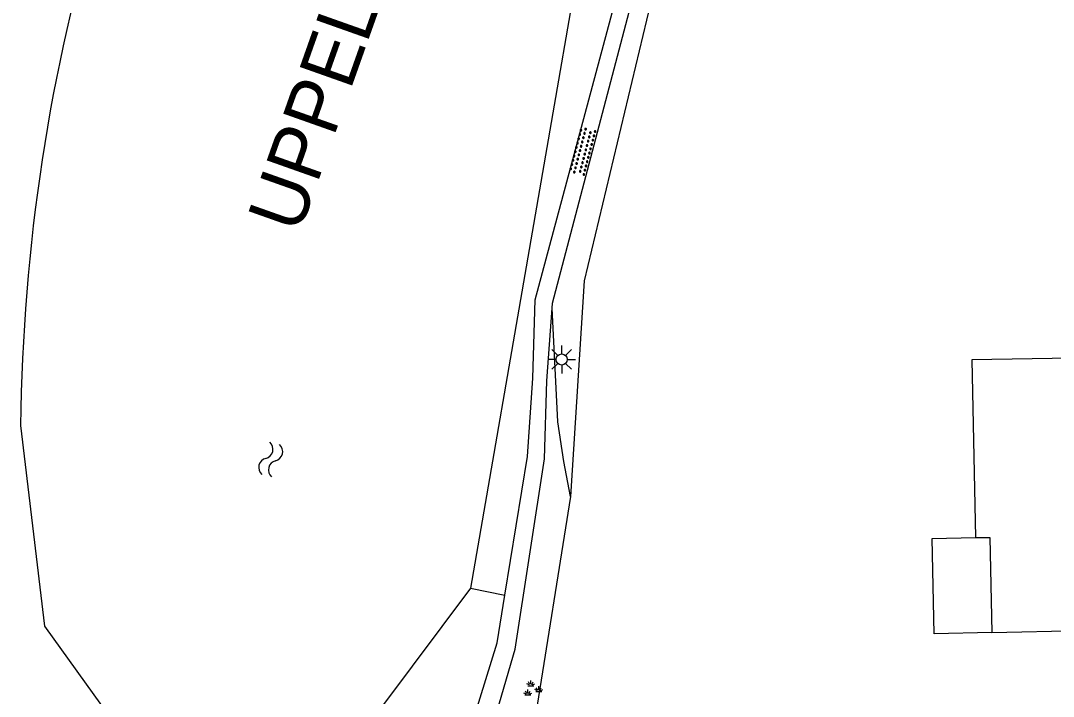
# Model space of a CAD drawing. Extents: x 126000 to 131009, y 393000 to 395500.
# Drawn here: x 130738.67 to 130785.15, y 395221.03 to 395251.44 of the extents above; entities that cross this region are included whole.
import ezdxf

# ---------------------------------------------------------------- set-up
doc = ezdxf.new("R2010")
doc.units = 0
for name, color, linetype in [('gg-afsc-erfafscheiding', 7, 'Continuous'), ('gg-anno-naam water', 7, 'Continuous'), ('gg-bbg-gedigitaliseerde bebouwing', 7, 'Continuous'), ('gg-bbg-hoofdgebouw', 7, 'Continuous'), ('gg-bbg-luifel en loopbrug', 7, 'Continuous'), ('gg-knt-onverhard', 7, 'Continuous'), ('gg-kntw-beschoeiing', 7, 'Continuous'), ('gt-grn-groengrens', 7, 'Continuous'), ('gt-symb-groenvak', 7, 'Continuous'), ('gt-symb-lichtmast', 7, 'Continuous'), ('gt-symb-overige verharding', 7, 'Continuous'), ('gt-symb-watersymbool', 7, 'Continuous')]:
    doc.layers.add(name, color=color, linetype=linetype)

# ---------------------------------------------------------------- blocks, each defined once
blk = doc.blocks.new('gt0-LMAST')
at = {"layer": 'gt-symb-lichtmast'}
for p, q in [((-0.005, 0.246), (-0.005, 0.621)), ((-0.182, 0.173), (-0.447, 0.438)), ((0.172, 0.173), (0.437, 0.438)), ((-0.255, -0.004), (-0.63, -0.004)), ((-0.182, -0.181), (-0.447, -0.446)), ((-0.005, -0.254), (-0.005, -0.629)), ((0.437, -0.446), (0.172, -0.181)), ((0.245, -0.004), (0.62, -0.004))]:
    blk.add_line(p, q, dxfattribs=at)
blk.add_circle((-0.005, -0.004), 0.25, dxfattribs=at)
blk = doc.blocks.new('gt0-OVH')
at = {"layer": 'gt-symb-overige verharding'}
for points in [[(-0.972, 0.298), (-0.967, 0.308), (-0.965, 0.319), (-0.966, 0.33), (-0.971, 0.34), (-0.978, 0.348), (-0.988, 0.353), (-0.999, 0.355), (-1.01, 0.354), (-1.02, 0.349), (-1.028, 0.342), (-1.033, 0.332), (-1.035, 0.321), (-1.034, 0.31), (-1.029, 0.3), (-1.022, 0.292), (-1.012, 0.287), (-1.001, 0.285), (-0.99, 0.286), (-0.98, 0.291)], [(-0.872, 0.106), (-0.867, 0.116), (-0.865, 0.126), (-0.866, 0.137), (-0.871, 0.147), (-0.878, 0.156), (-0.888, 0.161), (-0.899, 0.163), (-0.91, 0.162), (-0.92, 0.157), (-0.928, 0.15), (-0.933, 0.14), (-0.935, 0.129), (-0.934, 0.118), (-0.929, 0.108), (-0.922, 0.1), (-0.912, 0.095), (-0.901, 0.092), (-0.89, 0.094), (-0.88, 0.098)], [(-0.772, 0.298), (-0.767, 0.308), (-0.765, 0.319), (-0.766, 0.33), (-0.771, 0.34), (-0.778, 0.348), (-0.788, 0.353), (-0.799, 0.355), (-0.81, 0.354), (-0.82, 0.349), (-0.828, 0.342), (-0.833, 0.332), (-0.835, 0.321), (-0.834, 0.31), (-0.829, 0.3), (-0.822, 0.292), (-0.812, 0.287), (-0.801, 0.285), (-0.79, 0.286), (-0.78, 0.291)], [(-0.672, 0.106), (-0.667, 0.116), (-0.665, 0.126), (-0.666, 0.137), (-0.671, 0.147), (-0.678, 0.156), (-0.688, 0.161), (-0.699, 0.163), (-0.71, 0.162), (-0.72, 0.157), (-0.728, 0.15), (-0.733, 0.14), (-0.735, 0.129), (-0.734, 0.118), (-0.729, 0.108), (-0.722, 0.1), (-0.712, 0.095), (-0.701, 0.092), (-0.69, 0.094), (-0.68, 0.098)], [(-0.572, 0.298), (-0.567, 0.308), (-0.565, 0.319), (-0.566, 0.33), (-0.571, 0.34), (-0.578, 0.348), (-0.588, 0.353), (-0.599, 0.355), (-0.61, 0.354), (-0.62, 0.349), (-0.628, 0.342), (-0.633, 0.332), (-0.635, 0.321), (-0.634, 0.31), (-0.629, 0.3), (-0.622, 0.292), (-0.612, 0.287), (-0.601, 0.285), (-0.59, 0.286), (-0.58, 0.291)], [(-0.472, 0.106), (-0.467, 0.116), (-0.465, 0.126), (-0.466, 0.137), (-0.471, 0.147), (-0.478, 0.156), (-0.488, 0.161), (-0.499, 0.163), (-0.51, 0.162), (-0.52, 0.157), (-0.528, 0.15), (-0.533, 0.14), (-0.535, 0.129), (-0.534, 0.118), (-0.529, 0.108), (-0.522, 0.1), (-0.512, 0.095), (-0.501, 0.092), (-0.49, 0.094), (-0.48, 0.098)], [(-0.372, 0.298), (-0.367, 0.308), (-0.365, 0.319), (-0.366, 0.33), (-0.371, 0.34), (-0.378, 0.348), (-0.388, 0.353), (-0.399, 0.355), (-0.41, 0.354), (-0.42, 0.349), (-0.428, 0.342), (-0.433, 0.332), (-0.435, 0.321), (-0.434, 0.31), (-0.429, 0.3), (-0.422, 0.292), (-0.412, 0.287), (-0.401, 0.285), (-0.39, 0.286), (-0.38, 0.291)], [(-0.272, 0.106), (-0.267, 0.116), (-0.265, 0.126), (-0.266, 0.137), (-0.271, 0.147), (-0.278, 0.156), (-0.288, 0.161), (-0.299, 0.163), (-0.31, 0.162), (-0.32, 0.157), (-0.328, 0.15), (-0.333, 0.14), (-0.335, 0.129), (-0.334, 0.118), (-0.329, 0.108), (-0.322, 0.1), (-0.312, 0.095), (-0.301, 0.092), (-0.29, 0.094), (-0.28, 0.098)], [(-0.172, 0.298), (-0.167, 0.308), (-0.165, 0.319), (-0.166, 0.33), (-0.171, 0.34), (-0.178, 0.348), (-0.188, 0.353), (-0.199, 0.355), (-0.21, 0.354), (-0.22, 0.349), (-0.228, 0.342), (-0.233, 0.332), (-0.235, 0.321), (-0.234, 0.31), (-0.229, 0.3), (-0.222, 0.292), (-0.212, 0.287), (-0.201, 0.285), (-0.19, 0.286), (-0.18, 0.291)], [(-0.072, 0.106), (-0.067, 0.116), (-0.065, 0.126), (-0.066, 0.137), (-0.071, 0.147), (-0.078, 0.156), (-0.088, 0.161), (-0.099, 0.163), (-0.11, 0.162), (-0.12, 0.157), (-0.128, 0.15), (-0.133, 0.14), (-0.135, 0.129), (-0.134, 0.118), (-0.129, 0.108), (-0.122, 0.1), (-0.112, 0.095), (-0.101, 0.092), (-0.09, 0.094), (-0.08, 0.098)], [(0.028, 0.298), (0.033, 0.308), (0.035, 0.319), (0.034, 0.33), (0.029, 0.34), (0.022, 0.348), (0.012, 0.353), (0.001, 0.355), (-0.01, 0.354), (-0.02, 0.349), (-0.028, 0.342), (-0.033, 0.332), (-0.035, 0.321), (-0.034, 0.31), (-0.029, 0.3), (-0.022, 0.292), (-0.012, 0.287), (-0.001, 0.285), (0.01, 0.286), (0.02, 0.291)], [(0.128, 0.106), (0.133, 0.116), (0.135, 0.126), (0.134, 0.137), (0.129, 0.147), (0.122, 0.156), (0.112, 0.161), (0.101, 0.163), (0.09, 0.162), (0.08, 0.157), (0.072, 0.15), (0.067, 0.14), (0.065, 0.129), (0.066, 0.118), (0.071, 0.108), (0.078, 0.1), (0.088, 0.095), (0.099, 0.092), (0.11, 0.094), (0.12, 0.098)], [(0.228, 0.298), (0.233, 0.308), (0.235, 0.319), (0.234, 0.33), (0.229, 0.34), (0.222, 0.348), (0.212, 0.353), (0.201, 0.355), (0.19, 0.354), (0.18, 0.349), (0.172, 0.342), (0.167, 0.332), (0.165, 0.321), (0.166, 0.31), (0.171, 0.3), (0.178, 0.292), (0.188, 0.287), (0.199, 0.285), (0.21, 0.286), (0.22, 0.291)], [(0.328, 0.106), (0.333, 0.116), (0.335, 0.126), (0.334, 0.137), (0.329, 0.147), (0.322, 0.156), (0.312, 0.161), (0.301, 0.163), (0.29, 0.162), (0.28, 0.157), (0.272, 0.15), (0.267, 0.14), (0.265, 0.129), (0.266, 0.118), (0.271, 0.108), (0.278, 0.1), (0.288, 0.095), (0.299, 0.092), (0.31, 0.094), (0.32, 0.098)], [(0.428, 0.298), (0.433, 0.308), (0.435, 0.319), (0.434, 0.33), (0.429, 0.34), (0.422, 0.348), (0.412, 0.353), (0.401, 0.355), (0.39, 0.354), (0.38, 0.349), (0.372, 0.342), (0.367, 0.332), (0.365, 0.321), (0.366, 0.31), (0.371, 0.3), (0.378, 0.292), (0.388, 0.287), (0.399, 0.285), (0.41, 0.286), (0.42, 0.291)], [(0.528, 0.106), (0.533, 0.116), (0.535, 0.126), (0.534, 0.137), (0.529, 0.147), (0.522, 0.156), (0.512, 0.161), (0.501, 0.163), (0.49, 0.162), (0.48, 0.157), (0.472, 0.15), (0.467, 0.14), (0.465, 0.129), (0.466, 0.118), (0.471, 0.108), (0.478, 0.1), (0.488, 0.095), (0.499, 0.092), (0.51, 0.094), (0.52, 0.098)], [(0.628, 0.298), (0.633, 0.308), (0.635, 0.319), (0.634, 0.33), (0.629, 0.34), (0.622, 0.348), (0.612, 0.353), (0.601, 0.355), (0.59, 0.354), (0.58, 0.349), (0.572, 0.342), (0.567, 0.332), (0.565, 0.321), (0.566, 0.31), (0.571, 0.3), (0.578, 0.292), (0.588, 0.287), (0.599, 0.285), (0.61, 0.286), (0.62, 0.291)], [(0.728, 0.106), (0.733, 0.116), (0.735, 0.126), (0.734, 0.137), (0.729, 0.147), (0.722, 0.156), (0.712, 0.161), (0.701, 0.163), (0.69, 0.162), (0.68, 0.157), (0.672, 0.15), (0.667, 0.14), (0.665, 0.129), (0.666, 0.118), (0.671, 0.108), (0.678, 0.1), (0.688, 0.095), (0.699, 0.092), (0.71, 0.094), (0.72, 0.098)], [(0.828, 0.298), (0.833, 0.308), (0.835, 0.319), (0.834, 0.33), (0.829, 0.34), (0.822, 0.348), (0.812, 0.353), (0.801, 0.355), (0.79, 0.354), (0.78, 0.349), (0.772, 0.342), (0.767, 0.332), (0.765, 0.321), (0.766, 0.31), (0.771, 0.3), (0.778, 0.292), (0.788, 0.287), (0.799, 0.285), (0.81, 0.286), (0.82, 0.291)], [(0.928, 0.106), (0.933, 0.116), (0.935, 0.126), (0.934, 0.137), (0.929, 0.147), (0.922, 0.156), (0.912, 0.161), (0.901, 0.163), (0.89, 0.162), (0.88, 0.157), (0.872, 0.15), (0.867, 0.14), (0.865, 0.129), (0.866, 0.118), (0.871, 0.108), (0.878, 0.1), (0.888, 0.095), (0.899, 0.092), (0.91, 0.094), (0.92, 0.098)], [(1.028, 0.298), (1.033, 0.308), (1.035, 0.319), (1.034, 0.33), (1.029, 0.34), (1.022, 0.348), (1.012, 0.353), (1.001, 0.355), (0.99, 0.354), (0.98, 0.349), (0.972, 0.342), (0.967, 0.332), (0.965, 0.321), (0.966, 0.31), (0.971, 0.3), (0.978, 0.292), (0.988, 0.287), (0.999, 0.285), (1.01, 0.286), (1.02, 0.291)], [(-0.972, -0.142), (-0.967, -0.132), (-0.965, -0.121), (-0.966, -0.11), (-0.971, -0.1), (-0.978, -0.092), (-0.988, -0.087), (-0.999, -0.085), (-1.01, -0.086), (-1.02, -0.091), (-1.028, -0.098), (-1.033, -0.108), (-1.035, -0.119), (-1.034, -0.13), (-1.029, -0.14), (-1.022, -0.148), (-1.012, -0.153), (-1.001, -0.155), (-0.99, -0.154), (-0.98, -0.149)], [(-0.872, -0.334), (-0.867, -0.324), (-0.865, -0.314), (-0.866, -0.303), (-0.871, -0.293), (-0.878, -0.284), (-0.888, -0.279), (-0.899, -0.277), (-0.91, -0.278), (-0.92, -0.283), (-0.928, -0.29), (-0.933, -0.3), (-0.935, -0.311), (-0.934, -0.322), (-0.929, -0.332), (-0.922, -0.34), (-0.912, -0.345), (-0.901, -0.348), (-0.89, -0.346), (-0.88, -0.342)], [(-0.772, -0.142), (-0.767, -0.132), (-0.765, -0.121), (-0.766, -0.11), (-0.771, -0.1), (-0.778, -0.092), (-0.788, -0.087), (-0.799, -0.085), (-0.81, -0.086), (-0.82, -0.091), (-0.828, -0.098), (-0.833, -0.108), (-0.835, -0.119), (-0.834, -0.13), (-0.829, -0.14), (-0.822, -0.148), (-0.812, -0.153), (-0.801, -0.155), (-0.79, -0.154), (-0.78, -0.149)], [(-0.672, -0.334), (-0.667, -0.324), (-0.665, -0.314), (-0.666, -0.303), (-0.671, -0.293), (-0.678, -0.284), (-0.688, -0.279), (-0.699, -0.277), (-0.71, -0.278), (-0.72, -0.283), (-0.728, -0.29), (-0.733, -0.3), (-0.735, -0.311), (-0.734, -0.322), (-0.729, -0.332), (-0.722, -0.34), (-0.712, -0.345), (-0.701, -0.348), (-0.69, -0.346), (-0.68, -0.342)], [(-0.572, -0.142), (-0.567, -0.132), (-0.565, -0.121), (-0.566, -0.11), (-0.571, -0.1), (-0.578, -0.092), (-0.588, -0.087), (-0.599, -0.085), (-0.61, -0.086), (-0.62, -0.091), (-0.628, -0.098), (-0.633, -0.108), (-0.635, -0.119), (-0.634, -0.13), (-0.629, -0.14), (-0.622, -0.148), (-0.612, -0.153), (-0.601, -0.155), (-0.59, -0.154), (-0.58, -0.149)], [(-0.472, -0.334), (-0.467, -0.324), (-0.465, -0.314), (-0.466, -0.303), (-0.471, -0.293), (-0.478, -0.284), (-0.488, -0.279), (-0.499, -0.277), (-0.51, -0.278), (-0.52, -0.283), (-0.528, -0.29), (-0.533, -0.3), (-0.535, -0.311), (-0.534, -0.322), (-0.529, -0.332), (-0.522, -0.34), (-0.512, -0.345), (-0.501, -0.348), (-0.49, -0.346), (-0.48, -0.342)], [(-0.372, -0.142), (-0.367, -0.132), (-0.365, -0.121), (-0.366, -0.11), (-0.371, -0.1), (-0.378, -0.092), (-0.388, -0.087), (-0.399, -0.085), (-0.41, -0.086), (-0.42, -0.091), (-0.428, -0.098), (-0.433, -0.108), (-0.435, -0.119), (-0.434, -0.13), (-0.429, -0.14), (-0.422, -0.148), (-0.412, -0.153), (-0.401, -0.155), (-0.39, -0.154), (-0.38, -0.149)], [(-0.272, -0.334), (-0.267, -0.324), (-0.265, -0.314), (-0.266, -0.303), (-0.271, -0.293), (-0.278, -0.284), (-0.288, -0.279), (-0.299, -0.277), (-0.31, -0.278), (-0.32, -0.283), (-0.328, -0.29), (-0.333, -0.3), (-0.335, -0.311), (-0.334, -0.322), (-0.329, -0.332), (-0.322, -0.34), (-0.312, -0.345), (-0.301, -0.348), (-0.29, -0.346), (-0.28, -0.342)], [(-0.172, -0.142), (-0.167, -0.132), (-0.165, -0.121), (-0.166, -0.11), (-0.171, -0.1), (-0.178, -0.092), (-0.188, -0.087), (-0.199, -0.085), (-0.21, -0.086), (-0.22, -0.091), (-0.228, -0.098), (-0.233, -0.108), (-0.235, -0.119), (-0.234, -0.13), (-0.229, -0.14), (-0.222, -0.148), (-0.212, -0.153), (-0.201, -0.155), (-0.19, -0.154), (-0.18, -0.149)], [(-0.072, -0.334), (-0.067, -0.324), (-0.065, -0.314), (-0.066, -0.303), (-0.071, -0.293), (-0.078, -0.284), (-0.088, -0.279), (-0.099, -0.277), (-0.11, -0.278), (-0.12, -0.283), (-0.128, -0.29), (-0.133, -0.3), (-0.135, -0.311), (-0.134, -0.322), (-0.129, -0.332), (-0.122, -0.34), (-0.112, -0.345), (-0.101, -0.348), (-0.09, -0.346), (-0.08, -0.342)], [(0.028, -0.142), (0.033, -0.132), (0.035, -0.121), (0.034, -0.11), (0.029, -0.1), (0.022, -0.092), (0.012, -0.087), (0.001, -0.085), (-0.01, -0.086), (-0.02, -0.091), (-0.028, -0.098), (-0.033, -0.108), (-0.035, -0.119), (-0.034, -0.13), (-0.029, -0.14), (-0.022, -0.148), (-0.012, -0.153), (-0.001, -0.155), (0.01, -0.154), (0.02, -0.149)], [(0.128, -0.334), (0.133, -0.324), (0.135, -0.314), (0.134, -0.303), (0.129, -0.293), (0.122, -0.284), (0.112, -0.279), (0.101, -0.277), (0.09, -0.278), (0.08, -0.283), (0.072, -0.29), (0.067, -0.3), (0.065, -0.311), (0.066, -0.322), (0.071, -0.332), (0.078, -0.34), (0.088, -0.345), (0.099, -0.348), (0.11, -0.346), (0.12, -0.342)], [(0.228, -0.142), (0.233, -0.132), (0.235, -0.121), (0.234, -0.11), (0.229, -0.1), (0.222, -0.092), (0.212, -0.087), (0.201, -0.085), (0.19, -0.086), (0.18, -0.091), (0.172, -0.098), (0.167, -0.108), (0.165, -0.119), (0.166, -0.13), (0.171, -0.14), (0.178, -0.148), (0.188, -0.153), (0.199, -0.155), (0.21, -0.154), (0.22, -0.149)], [(0.328, -0.334), (0.333, -0.324), (0.335, -0.314), (0.334, -0.303), (0.329, -0.293), (0.322, -0.284), (0.312, -0.279), (0.301, -0.277), (0.29, -0.278), (0.28, -0.283), (0.272, -0.29), (0.267, -0.3), (0.265, -0.311), (0.266, -0.322), (0.271, -0.332), (0.278, -0.34), (0.288, -0.345), (0.299, -0.348), (0.31, -0.346), (0.32, -0.342)], [(0.428, -0.142), (0.433, -0.132), (0.435, -0.121), (0.434, -0.11), (0.429, -0.1), (0.422, -0.092), (0.412, -0.087), (0.401, -0.085), (0.39, -0.086), (0.38, -0.091), (0.372, -0.098), (0.367, -0.108), (0.365, -0.119), (0.366, -0.13), (0.371, -0.14), (0.378, -0.148), (0.388, -0.153), (0.399, -0.155), (0.41, -0.154), (0.42, -0.149)], [(0.528, -0.334), (0.533, -0.324), (0.535, -0.314), (0.534, -0.303), (0.529, -0.293), (0.522, -0.284), (0.512, -0.279), (0.501, -0.277), (0.49, -0.278), (0.48, -0.283), (0.472, -0.29), (0.467, -0.3), (0.465, -0.311), (0.466, -0.322), (0.471, -0.332), (0.478, -0.34), (0.488, -0.345), (0.499, -0.348), (0.51, -0.346), (0.52, -0.342)], [(0.628, -0.142), (0.633, -0.132), (0.635, -0.121), (0.634, -0.11), (0.629, -0.1), (0.622, -0.092), (0.612, -0.087), (0.601, -0.085), (0.59, -0.086), (0.58, -0.091), (0.572, -0.098), (0.567, -0.108), (0.565, -0.119), (0.566, -0.13), (0.571, -0.14), (0.578, -0.148), (0.588, -0.153), (0.599, -0.155), (0.61, -0.154), (0.62, -0.149)], [(0.728, -0.334), (0.733, -0.324), (0.735, -0.314), (0.734, -0.303), (0.729, -0.293), (0.722, -0.284), (0.712, -0.279), (0.701, -0.277), (0.69, -0.278), (0.68, -0.283), (0.672, -0.29), (0.667, -0.3), (0.665, -0.311), (0.666, -0.322), (0.671, -0.332), (0.678, -0.34), (0.688, -0.345), (0.699, -0.348), (0.71, -0.346), (0.72, -0.342)], [(0.828, -0.142), (0.833, -0.132), (0.835, -0.121), (0.834, -0.11), (0.829, -0.1), (0.822, -0.092), (0.812, -0.087), (0.801, -0.085), (0.79, -0.086), (0.78, -0.091), (0.772, -0.098), (0.767, -0.108), (0.765, -0.119), (0.766, -0.13), (0.771, -0.14), (0.778, -0.148), (0.788, -0.153), (0.799, -0.155), (0.81, -0.154), (0.82, -0.149)], [(0.928, -0.334), (0.933, -0.324), (0.935, -0.314), (0.934, -0.303), (0.929, -0.293), (0.922, -0.284), (0.912, -0.279), (0.901, -0.277), (0.89, -0.278), (0.88, -0.283), (0.872, -0.29), (0.867, -0.3), (0.865, -0.311), (0.866, -0.322), (0.871, -0.332), (0.878, -0.34), (0.888, -0.345), (0.899, -0.348), (0.91, -0.346), (0.92, -0.342)], [(1.028, -0.142), (1.033, -0.132), (1.035, -0.121), (1.034, -0.11), (1.029, -0.1), (1.022, -0.092), (1.012, -0.087), (1.001, -0.085), (0.99, -0.086), (0.98, -0.091), (0.972, -0.098), (0.967, -0.108), (0.965, -0.119), (0.966, -0.13), (0.971, -0.14), (0.978, -0.148), (0.988, -0.153), (0.999, -0.155), (1.01, -0.154), (1.02, -0.149)]]:
    blk.add_lwpolyline(points, close=True, dxfattribs=at)
blk = doc.blocks.new('gt0-GRVAK')
at = {"layer": 'gt-symb-groenvak'}
for p, q in [((-0.11, 0.189), (-0.228, 0.24)), ((-0.182, 0.153), (0.088, 0.153)), ((-0.091, 0.211), (-0.156, 0.322)), ((-0.047, 0.214), (-0.047, 0.393)), ((-0.004, 0.211), (0.061, 0.322)), ((0.015, 0.189), (0.133, 0.24)), ((0.262, -0.052), (0.197, 0.059)), ((0.305, -0.049), (0.305, 0.13)), ((0.349, -0.052), (0.414, 0.059)), ((-0.245, -0.228), (-0.363, -0.177)), ((-0.318, -0.264), (-0.047, -0.264)), ((-0.226, -0.206), (-0.291, -0.095)), ((-0.183, -0.203), (-0.183, -0.024)), ((-0.139, -0.206), (-0.074, -0.095)), ((-0.12, -0.228), (-0.002, -0.177)), ((0.243, -0.074), (0.125, -0.023)), ((0.17, -0.11), (0.441, -0.11)), ((0.368, -0.074), (0.486, -0.023))]:
    blk.add_line(p, q, dxfattribs=at)
blk = doc.blocks.new('gt0-WA')
at = {"layer": 'gt-symb-watersymbool'}
for centre, start, end in [((-0.323, 0.022), 28.0725, 151.9275), ((0.427, 0.422), 208.0725, 331.9275), ((-0.323, -0.428), 28.0725, 151.9275), ((0.427, -0.028), 208.0725, 331.9275)]:
    blk.add_arc(centre, 0.425, start, end, dxfattribs=at)

msp = doc.modelspace()

# ---------------------------------------------------------------- linework, layer by layer
at = {"layer": 'gg-afsc-erfafscheiding'}
msp.add_line((130763.42, 395230.024), (130760.657, 395212.734), dxfattribs=at)
msp.add_lwpolyline([(130768.82, 395259.752), (130764.024, 395239.732), (130763.42, 395230.024)], dxfattribs=at)
at = {"layer": 'gg-bbg-gedigitaliseerde bebouwing'}
for points in [[(130791.44, 395235.68), (130791.43, 395236.33), (130781.48, 395236.17), (130781.64, 395228.17)], [(130781.64, 395228.17), (130782.287, 395228.181), (130782.379, 395223.9)]]:
    msp.add_lwpolyline(points, dxfattribs=at)
at = {"layer": 'gg-bbg-hoofdgebouw'}
msp.add_lwpolyline([(130782.379, 395223.9), (130790.441, 395224.073), (130790.312, 395231.648), (130797.378, 395231.795), (130797.288, 395235.828)], dxfattribs=at)
at = {"layer": 'gg-bbg-luifel en loopbrug'}
msp.add_lwpolyline([(130782.379, 395223.9), (130779.781, 395223.844), (130779.689, 395228.128), (130781.64, 395228.17)], dxfattribs=at)
at = {"layer": 'gg-knt-onverhard'}
for points in [[(130762.585, 395238.503), (130762.601, 395238.725), (130769.5, 395264.968), (130774.633, 395278.583), (130774.361, 395284.727), (130774.29, 395289.295), (130775.312, 395291.706), (130778.364, 395294.228)], [(130760.467, 395225.586), (130761.475, 395231.823), (130761.716, 395235.343), (130761.832, 395238.869), (130768.902, 395265.272), (130773.948, 395278.791), (130773.953, 395280.695)], [(130757.754, 395212.305), (130760.929, 395223.155), (130762.239, 395231.719), (130762.345, 395235.226), (130762.585, 395238.503)], [(130756.661, 395212.273), (130760.12, 395223.438), (130760.467, 395225.586)]]:
    msp.add_lwpolyline(points, dxfattribs=at)
at = {"layer": 'gg-kntw-beschoeiing'}
for points in [[(130772.537, 395280.787), (130764.46, 395257.95), (130758.918, 395225.889)], [(130738.67, 395233.221), (130739.744, 395224.191), (130742.647, 395220.139)], [(130758.918, 395225.889), (130751.08, 395215.424), (130750.708, 395213.512)]]:
    msp.add_lwpolyline(points, dxfattribs=at)
msp.add_arc((130823.713, 395232.349), 85.047, 147.16636, 179.41261, dxfattribs=at)
at = {"layer": 'gt-grn-groengrens'}
msp.add_line((130758.918, 395225.889), (130760.467, 395225.586), dxfattribs=at)
msp.add_lwpolyline([(130763.42, 395230.024), (130763.108, 395231.601), (130762.848, 395233.384), (130762.585, 395238.503)], dxfattribs=at)

# ---------------------------------------------------------------- block references
at = {"layer": 'gt-symb-groenvak'}
msp.add_blockref('gt0-GRVAK', (130761.68, 395221.353), dxfattribs=at)
at = {"layer": 'gt-symb-lichtmast'}
msp.add_blockref('gt0-LMAST', (130763.024, 395236.192), dxfattribs=at)
at = {"layer": 'gt-symb-overige verharding', "rotation": -104.71731114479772}
msp.add_blockref('gt0-OVH', (130763.958, 395245.56), dxfattribs=at)
at = {"layer": 'gt-symb-watersymbool', "rotation": -103.93901435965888}
msp.add_blockref('gt0-WA', (130749.939, 395231.733), dxfattribs=at)

# ---------------------------------------------------------------- texts
at = {"layer": 'gg-anno-naam water'}
msp.add_text('UPPELSEVLIETVIJVER', height=2.5, rotation=70.4964, dxfattribs=at).set_placement((130751.204, 395241.782))

doc.saveas('drawing.dxf')
